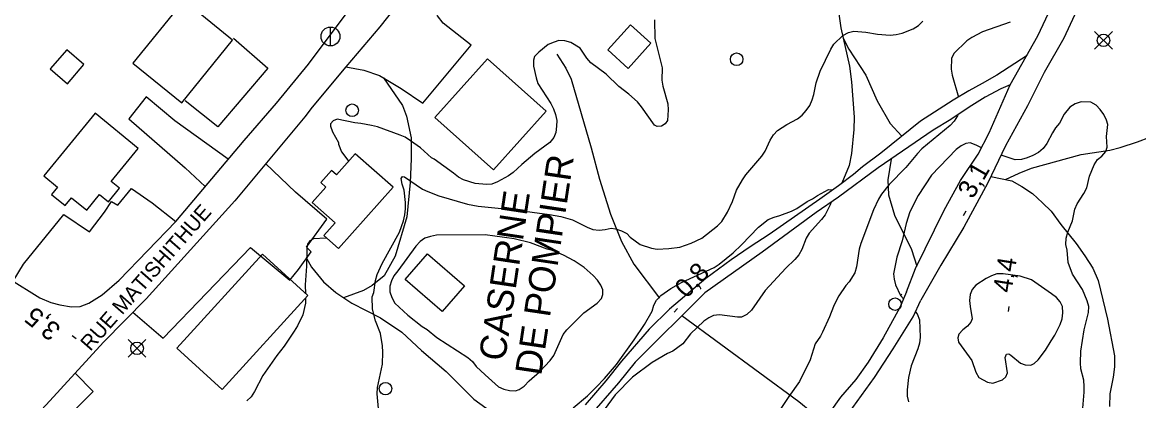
# Model space of a CAD drawing. Extents: x 282461 to 284471, y 5554090 to 5557646.
# Drawn here: x 282973.4 to 283150.7, y 5554709.7 to 5554769.8 of the extents above; entities that cross this region are included whole.
import ezdxf

# ---------------------------------------------------------------- set-up
doc = ezdxf.new("R2010")
doc.units = 0
for name, color, linetype in [('Niveau 15', 7, 'Continuous'), ('Niveau 19', 7, 'Continuous'), ('Niveau 2', 7, 'Continuous'), ('Niveau 21', 7, 'Continuous'), ('Niveau 22', 7, 'Continuous'), ('Niveau 3', 7, 'Continuous'), ('Niveau 31', 7, 'Continuous'), ('Niveau 36', 7, 'Continuous'), ('Niveau 37', 7, 'Continuous')]:
    doc.layers.add(name, color=color, linetype=linetype)

msp = doc.modelspace()

# ---------------------------------------------------------------- linework, layer by layer
at = {"layer": 'Niveau 19'}
for points in [[(283024.76, 5554762.77), (283027.63, 5554762.2), (283030.08, 5554761.37), (283033.55, 5554759.28), (283037, 5554756.96), (283044.67, 5554766.18), (283040.2, 5554769.7), (283039.31, 5554770.85), (283038.87, 5554772.52), (283038.43, 5554774.95), (283038.07, 5554779.09)], [(283132.95, 5554764.55), (283128.15, 5554761.44), (283125.84, 5554760.07), (283123.7, 5554758.93), (283121.23, 5554757.44), (283116.03, 5554754.1), (283109.71, 5554749.01), (283106.84, 5554746.87), (283105.4, 5554745.63), (283102.98, 5554743.84), (283100.06, 5554741.71), (283092, 5554736.11), (283088.95, 5554734.15), (283085.97, 5554732.07), (283081.95, 5554729.1), (283076.16, 5554724.25), (283072.91, 5554721.06), (283068.53, 5554715.94), (283066.03, 5554712.82), (283062.78, 5554709.05)], [(283130.27, 5554759.89), (283128.78, 5554759.24), (283126.29, 5554757.93), (283123.75, 5554756.32), (283120.87, 5554754.36), (283118.04, 5554752.68), (283109.29, 5554746.68), (283103.02, 5554742.05), (283099.45, 5554739.61), (283090.88, 5554733.31), (283081.8, 5554726.83), (283070.73, 5554715.8), (283068.06, 5554712.51), (283063.46, 5554707.21)], [(283006.05, 5554748.06), (282997.61, 5554754.18), (282993.03, 5554757.99), (282990.31, 5554754.47), (282999.24, 5554746.67), (283002.4, 5554743.72)], [(282990.94, 5554723.74), (282995.76, 5554719.61), (283009.6, 5554734.03), (283015.88, 5554728.85), (283017.23, 5554730.55), (283019.23, 5554733.36), (283018.52, 5554734.11), (283021.75, 5554738.51), (283016.77, 5554742.83), (283012.02, 5554747.38)], [(282971.93, 5554728.69), (282973.57, 5554731.37), (282979.95, 5554739.3), (282984.05, 5554736.52), (282986.43, 5554739.63), (282987.56, 5554741.33), (282988.55, 5554740.77), (282990.73, 5554743.41), (282993.99, 5554741.14), (282997.74, 5554738.15)], [(283085.16, 5554640.98), (283084.98, 5554641.92), (283082.37, 5554646.29), (283080.84, 5554648.3), (283077.47, 5554651.54), (283076.02, 5554653.47), (283074.87, 5554655.87), (283074.54, 5554657.31), (283074.55, 5554659.73), (283075.43, 5554664.77), (283076.18, 5554667.73), (283077.89, 5554672.27), (283079.52, 5554675.14), (283085.83, 5554683.95), (283091.08, 5554690.6), (283097.63, 5554698.13), (283101.5, 5554703.12), (283103.88, 5554706.7), (283108.7, 5554713.39), (283111.7, 5554717.9), (283114.87, 5554723), (283116.07, 5554725.65)], [(283113.79, 5554727.01), (283112.76, 5554724.48), (283110.1, 5554719.67), (283107.73, 5554715.81), (283105.75, 5554713.05), (283103.3, 5554710.23), (283094.06, 5554697.21)], [(282972.24, 5554703.74), (282977.19, 5554698.87), (282982.58, 5554693.96), (282986.04, 5554698.48), (282978.71, 5554705.21), (282984.63, 5554711.15), (282981.76, 5554714.05)]]:
    msp.add_lwpolyline(points, dxfattribs=at)
at = {"layer": 'Niveau 2'}
for points in [[(283073.76, 5554770.19), (283073.81, 5554767.23), (283074.99, 5554762.61), (283074.96, 5554760.64), (283075.1, 5554759.66), (283075.89, 5554756.89), (283075.97, 5554755.9), (283075.82, 5554754.22), (283075.48, 5554753.69), (283074.91, 5554753.33), (283074.21, 5554753.26), (283073.8, 5554753.49), (283071.73, 5554756.41), (283071.08, 5554757.16), (283069.72, 5554758.41), (283068.14, 5554759.6), (283066.08, 5554761.6), (283063.67, 5554763.36), (283063.02, 5554764.1), (283061.95, 5554765.71), (283060.49, 5554766.61), (283059.56, 5554766.89), (283058.57, 5554766.93), (283057.82, 5554766.68), (283056.9, 5554766.32), (283055.41, 5554765.08), (283054.73, 5554764.37), (283054.57, 5554763.79), (283054.58, 5554762.86), (283054.96, 5554761.01), (283055.26, 5554760.09), (283057.34, 5554756.94), (283057.76, 5554756.07), (283058.07, 5554755.15), (283058.26, 5554754.23), (283058.21, 5554753.3), (283058.11, 5554752.31), (283057.78, 5554751.49), (283057.16, 5554750.73), (283054.75, 5554748.95), (283052.69, 5554747.24), (283051.32, 5554745.94), (283050.58, 5554745.4), (283048.85, 5554744.45)], [(283115.69, 5554769.31), (283116.38, 5554770.01)], [(283130.25, 5554769.83), (283125.86, 5554768.31), (283124.19, 5554767.41), (283123.39, 5554766.88), (283121.33, 5554764.87), (283120.94, 5554764.05), (283120.91, 5554762.37), (283121.04, 5554761.44), (283122.09, 5554757.93)], [(283030.02, 5554707.88), (283029.74, 5554710.77), (283029.78, 5554711.76), (283030.59, 5554715.49), (283030.62, 5554717.4), (283030.6, 5554718.39), (283030.28, 5554720.35), (283029.49, 5554722.37), (283029, 5554724.22), (283028.91, 5554726.19), (283029.19, 5554726.89), (283029.45, 5554728.81), (283029.72, 5554729.74), (283030.5, 5554731.5), (283033.26, 5554736.47), (283033.93, 5554738.28), (283034.15, 5554739.21), (283034.25, 5554740.2), (283034.23, 5554741.19), (283034.02, 5554743.16), (283033.72, 5554744.08), (283033.53, 5554745.01), (283033.76, 5554745.3), (283034.05, 5554745.25), (283036.92, 5554743.32), (283037.8, 5554742.93), (283039.55, 5554742.26), (283044.1, 5554740.94), (283045.78, 5554740.62), (283051.59, 5554740.01), (283057.12, 5554739.29), (283058.92, 5554738.97), (283060.73, 5554738.42), (283063.07, 5554737.24), (283064, 5554736.91), (283064.99, 5554736.81), (283065.97, 5554736.88), (283066.9, 5554737.13), (283067.59, 5554737.02), (283068.53, 5554736.69), (283069.4, 5554736.24), (283069.94, 5554735.67), (283071.52, 5554734.53), (283073.33, 5554733.92), (283074.2, 5554733.76), (283076.06, 5554733.85), (283077.79, 5554734.11), (283079.58, 5554734.72), (283081.31, 5554735.5), (283083.77, 5554737.45), (283084.46, 5554738.16), (283085.36, 5554739.63), (283086.15, 5554741.32), (283086.81, 5554743.13), (283087.77, 5554744.77), (283088.28, 5554745.59), (283090.84, 5554748.53), (283091.35, 5554749.36), (283092.14, 5554751.11), (283092.7, 5554751.93), (283093.33, 5554752.64), (283094.82, 5554753.59), (283096.49, 5554754.49), (283097.24, 5554755.08), (283097.86, 5554755.79), (283098.43, 5554756.61), (283098.82, 5554757.48), (283099.1, 5554758.36), (283099.47, 5554760.22), (283100.08, 5554762.03), (283101.77, 5554765.54), (283102.28, 5554766.36), (283103.7, 5554767.72), (283104.57, 5554768.2), (283105.43, 5554768.39), (283107.35, 5554768.24), (283109.21, 5554767.92), (283111.19, 5554767.78), (283112.17, 5554767.86), (283113.1, 5554768.1), (283114.89, 5554768.77), (283115.69, 5554769.31)], [(283142.04, 5554711.03), (283142.02, 5554711.96), (283141.95, 5554712.94), (283141.52, 5554714.73), (283141.44, 5554715.72), (283141.47, 5554717.57), (283142.05, 5554720.95), (283142.7, 5554723.68), (283142.75, 5554724.67), (283142.5, 5554725.53), (283141.77, 5554727.38), (283140.17, 5554729.79), (283139.5, 5554731.63), (283139.3, 5554733.6), (283139.11, 5554734.53), (283139.15, 5554735.51), (283139.42, 5554736.45), (283140.15, 5554738.26), (283140.53, 5554740.12), (283140.92, 5554740.99), (283141.99, 5554742.63), (283142.44, 5554743.51), (283142.88, 5554745.37), (283143.6, 5554747.18), (283144.17, 5554748), (283144.85, 5554748.54), (283145.48, 5554749.3), (283145.7, 5554750), (283145.56, 5554751.68), (283145.76, 5554753.6), (283145.57, 5554754.29), (283145.15, 5554755.15), (283144.56, 5554755.96), (283143.91, 5554756.64), (283143.09, 5554757.15), (283141.53, 5554757.18), (283140.6, 5554756.88), (283139.74, 5554756.34), (283138.83, 5554755.23)], [(283048.85, 5554744.45), (283047.93, 5554744.09), (283047.12, 5554744.02), (283045.32, 5554744.22), (283043.46, 5554744.77), (283042.64, 5554745.22), (283041.88, 5554745.85), (283038.77, 5554748.06), (283038.36, 5554748.28), (283036.59, 5554749.88), (283035.01, 5554751.01), (283034.19, 5554751.58), (283033.37, 5554751.91), (283029.76, 5554753.19), (283028.83, 5554753.41), (283027.14, 5554753.73), (283026.16, 5554753.83), (283023.36, 5554754.42), (283022.73, 5554754.18), (283022.33, 5554753.71), (283022.34, 5554753.3), (283022.64, 5554752.44), (283023.6, 5554750.71), (283023.6, 5554750.48), (283024.09, 5554749.21), (283025.21, 5554747.72), (283025.22, 5554747.71)], [(283121.99, 5554755.17), (283121.9, 5554754.95), (283121.39, 5554754.13), (283120.76, 5554753.43), (283116.24, 5554749.7), (283115.56, 5554748.99), (283113.68, 5554746.75), (283111.05, 5554744.04), (283109.86, 5554742.51), (283109.35, 5554741.69), (283108.56, 5554740), (283106.56, 5554734.68), (283106.29, 5554733.75), (283105.87, 5554730.96), (283105.59, 5554730.03), (283104.69, 5554728.56), (283104.18, 5554727.97), (283103.04, 5554726.33), (283102.59, 5554725.45), (283102.2, 5554724.63), (283101.59, 5554723), (283100.47, 5554720.6), (283100.13, 5554719.96), (283099.28, 5554718.73), (283098.51, 5554716.16), (283096.82, 5554712.71), (283095.12, 5554710.36), (283093.65, 5554708.13)], [(283138.83, 5554755.23), (283138.1, 5554753.77), (283137.47, 5554753.06), (283136.97, 5554752.24), (283136.12, 5554750.54), (283135.5, 5554749.78), (283134.75, 5554749.13), (283133.89, 5554748.65), (283132.97, 5554748.29), (283132.05, 5554748.04), (283131.06, 5554747.97), (283128.83, 5554748.71)], [(283125.72, 5554749.88), (283124.88, 5554750.31), (283123.94, 5554750.64), (283123.25, 5554750.57), (283122.5, 5554750.21), (283121.7, 5554749.62), (283117.76, 5554745.55), (283115.67, 5554742.27), (283114.32, 5554739.7), (283113.77, 5554737.83), (283113.12, 5554735.1), (283112.29, 5554732.47), (283111.76, 5554729.86), (283111.83, 5554728.99), (283112.07, 5554728.12), (283112.86, 5554726.4), (283113.37, 5554725.82)], [(283060.87, 5554708.56), (283063.16, 5554710.45), (283064.54, 5554711.81), (283065.85, 5554713.23), (283067.73, 5554715.46), (283070.57, 5554719.34), (283072.21, 5554721.8), (283073.39, 5554723.91), (283073.67, 5554724.85), (283074.12, 5554725.67), (283074.81, 5554726.38), (283076.35, 5554727.5), (283078.08, 5554728.46), (283083.27, 5554730.87), (283084.07, 5554731.4), (283086.25, 5554733.18), (283087.62, 5554734.48), (283090.31, 5554737.25), (283091.85, 5554738.5), (283092.78, 5554738.86), (283093.7, 5554739.11), (283095.55, 5554739.83), (283096.41, 5554740.25), (283098.02, 5554741.32), (283098.88, 5554741.74), (283099.69, 5554742.28), (283101.42, 5554743.24), (283101.94, 5554743.19), (283102, 5554743.12)], [(283101.69, 5554740.8), (283100.9, 5554739.22), (283100.33, 5554738.46), (283098.33, 5554736.33), (283097.88, 5554735.51), (283097.16, 5554733.7), (283096.71, 5554732.88), (283096.08, 5554732.12), (283094.65, 5554730.76), (283091.34, 5554727.22), (283089.18, 5554724.05), (283088.44, 5554723.4), (283087.58, 5554722.98), (283086.94, 5554722.97), (283084.09, 5554723.33), (283083.16, 5554723.2), (283082.41, 5554722.84), (283081.61, 5554722.3), (283079.49, 5554720.29), (283078.3, 5554718.71), (283076.69, 5554717.58), (283075.83, 5554717.16), (283073.41, 5554715.73), (283070.26, 5554713.41), (283067.52, 5554710.64), (283065.81, 5554708.23)], [(283101.84, 5554741.23), (283101.69, 5554740.8)], [(283021.62, 5554735.49), (283021.59, 5554735.49), (283019.62, 5554735.4), (283019.04, 5554735.1), (283018.65, 5554734.57), (283018.54, 5554733.99), (283018.53, 5554731.04), (283018.29, 5554728.08), (283018.36, 5554726.68)], [(283055.49, 5554714.26), (283057.2, 5554716.08), (283057.77, 5554716.85), (283059.28, 5554720.18), (283059.85, 5554720.94), (283062.53, 5554723.65), (283064.65, 5554725.19), (283065.34, 5554725.9), (283065.56, 5554726.54), (283065.55, 5554727.3), (283065.25, 5554728.05), (283064.71, 5554728.85), (283064.06, 5554729.6), (283062.59, 5554730.85), (283061.01, 5554731.93), (283059.31, 5554732.83), (283057.56, 5554733.55), (283056.74, 5554733.77), (283054.11, 5554734.77), (283051.49, 5554735.43), (283046.9, 5554736.05), (283039.13, 5554735.99), (283038.21, 5554735.8), (283037.28, 5554735.49), (283036.54, 5554734.96), (283035.85, 5554734.25), (283033.02, 5554730.32), (283032.39, 5554729.55), (283032, 5554728.74), (283031.72, 5554727.86), (283031.74, 5554726.99), (283032.04, 5554726.07), (283032.52, 5554725.2), (283034.58, 5554723.26), (283036.87, 5554721.5), (283037.69, 5554720.99), (283039.22, 5554719.74), (283044.15, 5554716.57), (283044.85, 5554715.89), (283045.45, 5554715.14), (283046.86, 5554713.77), (283048.98, 5554711.89), (283049.85, 5554711.5), (283050.73, 5554711.28), (283051.71, 5554711.24), (283052.29, 5554711.48), (283053.09, 5554712.01), (283053.89, 5554712.84), (283055.49, 5554714.26)], [(283136.79, 5554719.21), (283137.36, 5554720.09), (283138.2, 5554721.78), (283138.53, 5554722.72), (283138.63, 5554723.64), (283138.56, 5554724.63), (283138.2, 5554725.38), (283137.61, 5554726.06), (283136.85, 5554726.69), (283133.68, 5554728.9), (283131.88, 5554729.45), (283129.15, 5554729.87), (283128.16, 5554729.85), (283127.3, 5554729.55), (283126.44, 5554729.13), (283124.83, 5554728.06), (283124.26, 5554727.36), (283123.93, 5554726.54), (283123.83, 5554725.61), (283123.9, 5554724.63), (283124.22, 5554722.72), (283124, 5554722.14), (283123.49, 5554721.55), (283122.74, 5554720.96), (283122.12, 5554720.25), (283121.95, 5554719.67), (283122.08, 5554718.98), (283124.16, 5554716.06), (283124.82, 5554714.21), (283125.3, 5554713.35), (283126.65, 5554712.62), (283127.52, 5554712.46), (283129.07, 5554713), (283129.59, 5554713.48), (283129.87, 5554714.12), (283129.48, 5554716.55), (283129.7, 5554717.07), (283130.05, 5554717.13), (283130.4, 5554716.91), (283131.93, 5554715.66), (283132.68, 5554715.38), (283133.55, 5554715.34), (283134.07, 5554715.58), (283134.7, 5554716.16), (283135.89, 5554717.69), (283136.79, 5554719.21)], [(283018.37, 5554726.03), (283018.34, 5554725.18), (283017.91, 5554723.32), (283017.06, 5554721.56), (283016.56, 5554720.74), (283014.97, 5554718.34), (283013.78, 5554716.87), (283011.57, 5554713.71), (283010.23, 5554711.14), (283009.72, 5554710.32), (283009.03, 5554709.67)], [(283115.26, 5554723.81), (283115.51, 5554723.48), (283115.88, 5554722.56), (283115.98, 5554719.78), (283115.88, 5554718.85), (283115.6, 5554717.91), (283114.54, 5554715.23), (283114.11, 5554713.37), (283113.91, 5554711.39), (283113.93, 5554710.41), (283114.12, 5554709.48)], [(283141.7, 5554707.2), (283142.04, 5554711.03)]]:
    msp.add_lwpolyline(points, dxfattribs=at)
at = {"layer": 'Niveau 21'}
for points in [[(283041.09, 5554782.98), (283030.18, 5554769.08), (283024.76, 5554762.77), (283019.38, 5554756.33), (283018.25, 5554754.8), (283007.11, 5554741.47), (282993.04, 5554725.88), (282986.28, 5554719), (282977.15, 5554709.01), (282965.42, 5554696.55)], [(283143.18, 5554776.83), (283138.78, 5554767.28), (283135.67, 5554761.84), (283133.01, 5554756.57), (283129.51, 5554750.2), (283126.74, 5554744.32), (283122.89, 5554737.26), (283119.26, 5554731.2), (283116.07, 5554725.65)], [(283113.79, 5554727.01), (283115.26, 5554730.7), (283119.79, 5554739.97), (283122.39, 5554744.66), (283125.18, 5554748.85), (283126.93, 5554752.28), (283130.27, 5554759.89), (283134.66, 5554767.67), (283137.7, 5554774.14)], [(282971.25, 5554729.13), (282976.17, 5554726.02), (282977.92, 5554725.3), (282979.32, 5554724.92), (282981.17, 5554724.6), (282982.56, 5554724.68), (282983.94, 5554725.16), (282986.06, 5554726.53), (282988.75, 5554728.83), (282997.74, 5554738.15), (283008.58, 5554751.05), (283013.75, 5554756.99), (283018.81, 5554763.16), (283024.99, 5554771.37)], [(283113.03, 5554726.59), (283112.93, 5554726.41)]]:
    msp.add_lwpolyline(points, dxfattribs=at)
at = {"layer": 'Niveau 22'}
for points in [[(283112.24, 5554795.98), (283111.68, 5554795.02), (283108.91, 5554790.86), (283104.63, 5554786.1), (283103.61, 5554783.36), (283103.11, 5554780.81), (283103.01, 5554773.91), (283103.1, 5554770.78), (283103.36, 5554768.93), (283104.73, 5554762.86), (283105.05, 5554760.37), (283105.48, 5554754.74), (283105.46, 5554752.77), (283105.05, 5554748.99), (283104.68, 5554747.07), (283103.51, 5554744.23)], [(283103.75, 5554767.28), (283104.66, 5554765.53), (283107.36, 5554761.4), (283109.17, 5554757.36), (283111.19, 5554753.73), (283113.06, 5554751.74)], [(283058.25, 5554764.78), (283059.68, 5554762.54), (283060.52, 5554760.76), (283063.74, 5554749.85), (283065.02, 5554744.88), (283066.77, 5554739.33), (283068.53, 5554735), (283070.52, 5554731.37), (283074.58, 5554725.97)], [(283030.74, 5554760.97), (283033.75, 5554756.62), (283034.4, 5554754.89), (283035.12, 5554751.48), (283035.12, 5554748.11), (283034.97, 5554744.34), (283034.45, 5554738.93), (283032.58, 5554732.63), (283030.83, 5554729.53), (283028.94, 5554727.99), (283027.57, 5554727.22), (283024.38, 5554726.05)], [(283129.54, 5554744.82), (283131.68, 5554745.83), (283133.64, 5554746.62), (283141.55, 5554748.83), (283146.11, 5554749.49), (283147.73, 5554749.92), (283150.49, 5554750.83), (283152.45, 5554751.56), (283154.53, 5554752.52), (283157.86, 5554754.43), (283159.64, 5554755.15), (283161.72, 5554755.83), (283166.23, 5554757.12), (283168.42, 5554757.67), (283172.01, 5554758.31), (283181.09, 5554759.5), (283184.22, 5554759.73), (283188, 5554759.61), (283190.5, 5554759.3), (283192.78, 5554758.59), (283194.3, 5554757.33), (283195.43, 5554756.19), (283196.2, 5554755.21), (283197.64, 5554753.07)], [(283111.39, 5554748.09), (283110.86, 5554744.79), (283110.97, 5554742.42), (283111.91, 5554739.19), (283114.58, 5554733.73), (283115.44, 5554731.06)], [(283127.2, 5554745.3), (283130.54, 5554744.6), (283132.12, 5554743.75), (283133.82, 5554742.62), (283135.41, 5554741.14), (283136.76, 5554739.83), (283138.31, 5554737.7), (283140.73, 5554734.67), (283142.14, 5554732.72), (283143.39, 5554730.76), (283144.24, 5554728.8), (283145.73, 5554722.62), (283146.85, 5554716.83), (283146.82, 5554715.09), (283146.62, 5554713.4), (283146.08, 5554710.78), (283146.05, 5554708.75)], [(283018.49, 5554732.33), (283019.28, 5554730.93), (283021.21, 5554728.58), (283023.18, 5554726.87), (283025.7, 5554725.16), (283030.24, 5554722.85), (283033.67, 5554720.57), (283036.77, 5554717.66), (283040.7, 5554714.35), (283045.11, 5554709.95), (283046.99, 5554708.53), (283050.2, 5554707.01), (283053.8, 5554706.37), (283055.77, 5554706.4), (283058.71, 5554706.9), (283061.51, 5554707.61)], [(283078.14, 5554723.22), (283096.68, 5554709.55), (283098.79, 5554707.88), (283100.44, 5554706.22)]]:
    msp.add_lwpolyline(points, dxfattribs=at)
at = {"layer": 'Niveau 3'}
for p, q in [((283122.87, 5554739.14), (283123.27, 5554739.84)), ((283076.89, 5554723.74), (283077.44, 5554724.33)), ((283129.99, 5554723.88), (283130.11, 5554724.67)), ((282981.92, 5554719.49), (282981.29, 5554719.99))]:
    msp.add_line(p, q, dxfattribs=at)
at = {"layer": 'Niveau 31'}
for points in [[(282999.02, 5554773.28), (282990.93, 5554763.33), (282998.68, 5554757.03), (283006.77, 5554766.98), (282999.02, 5554773.28)], [(283073.19, 5554766.49), (283069.96, 5554769.41), (283066.35, 5554765.42), (283069.58, 5554762.5), (283073.19, 5554766.49)], [(282983.16, 5554763.1), (282980.42, 5554765.47), (282977.78, 5554762.42), (282980.53, 5554760.05), (282983.16, 5554763.1)], [(283056.57, 5554755.72), (283047.23, 5554764.04), (283038.88, 5554754.68), (283048.22, 5554746.36), (283056.57, 5554755.72)], [(282991.78, 5554749.78), (282984.93, 5554755.38), (282976.78, 5554745.4), (282978.98, 5554743.61), (282978.03, 5554742.44), (282980.16, 5554740.71), (282981.16, 5554741.93), (282983.59, 5554739.94), (282985.64, 5554742.45), (282987.05, 5554741.3), (282988.81, 5554743.46), (282987.5, 5554744.54), (282991.78, 5554749.78)], [(283032.25, 5554743.62), (283026.24, 5554748.94), (283023.26, 5554745.57), (283022.49, 5554746.25), (283020.8, 5554744.34), (283021.6, 5554743.63), (283019.42, 5554741.18), (283023.06, 5554737.95), (283021.26, 5554735.92), (283023.59, 5554733.85), (283032.25, 5554743.62)], [(283018.7, 5554726.39), (283011.5, 5554732.96), (282997.89, 5554718.04), (283005.09, 5554711.47), (283018.7, 5554726.39)], [(283037.71, 5554733.03), (283043.58, 5554727.94), (283040.05, 5554723.87), (283034.19, 5554728.96), (283037.71, 5554733.03)]]:
    msp.add_lwpolyline(points, dxfattribs=at)
at = {"layer": 'Niveau 36'}
for p, q in [((283022.31, 5554766.06), (283022.31, 5554769.06)), ((283146.51, 5554765.53), (283143.69, 5554768.35)), ((283143.69, 5554765.53), (283146.51, 5554768.35)), ((282993, 5554716.59), (282990.18, 5554719.41)), ((282990.18, 5554716.59), (282993, 5554719.41))]:
    msp.add_line(p, q, dxfattribs=at)
for centre, radius in [((283022.31, 5554767.57), 1.5), ((283145.1, 5554766.95), 1), ((283086.83, 5554763.95), 1), ((283025.76, 5554755.84), 1), ((283111.98, 5554725.03), 1), ((282991.6, 5554718.01), 1), ((283031.05, 5554711.6), 1)]:
    msp.add_circle(centre, radius, dxfattribs=at)
at = {"layer": 'Niveau 37'}
msp.add_lwpolyline([(283006.89, 5554767.3), (283012.34, 5554762.52), (283004.42, 5554753.21), (282999.23, 5554757.33)], dxfattribs=at)

# ---------------------------------------------------------------- texts
at = {"layer": 'Niveau 15'}
msp.add_text('RUE MATISHITHUE', height=2.4, rotation=48.7616, dxfattribs=at).set_placement((282984.17, 5554717.44))
at = {"layer": 'Niveau 3'}
for s, rotation, p in [('3,1  ', 60.0499, (283124.35, 5554741.62)), ('0,8  ', 46.8553, (283078.89, 5554725.82)), ('4,4  ', 81.0957, (283130.47, 5554726.72)), ('3,5  ', 141.431, (282979.69, 5554721.32))]:
    msp.add_text(s, height=3, rotation=rotation, dxfattribs=at).set_placement(p)
at = {"layer": 'Niveau 31'}
for s, p in [('DE POMPIER', (283055.78, 5554713.56)), ('CASERNE', (283050.01, 5554715.83))]:
    msp.add_text(s, height=4.2, rotation=81.5139, dxfattribs=at).set_placement(p)

doc.saveas('drawing.dxf')
